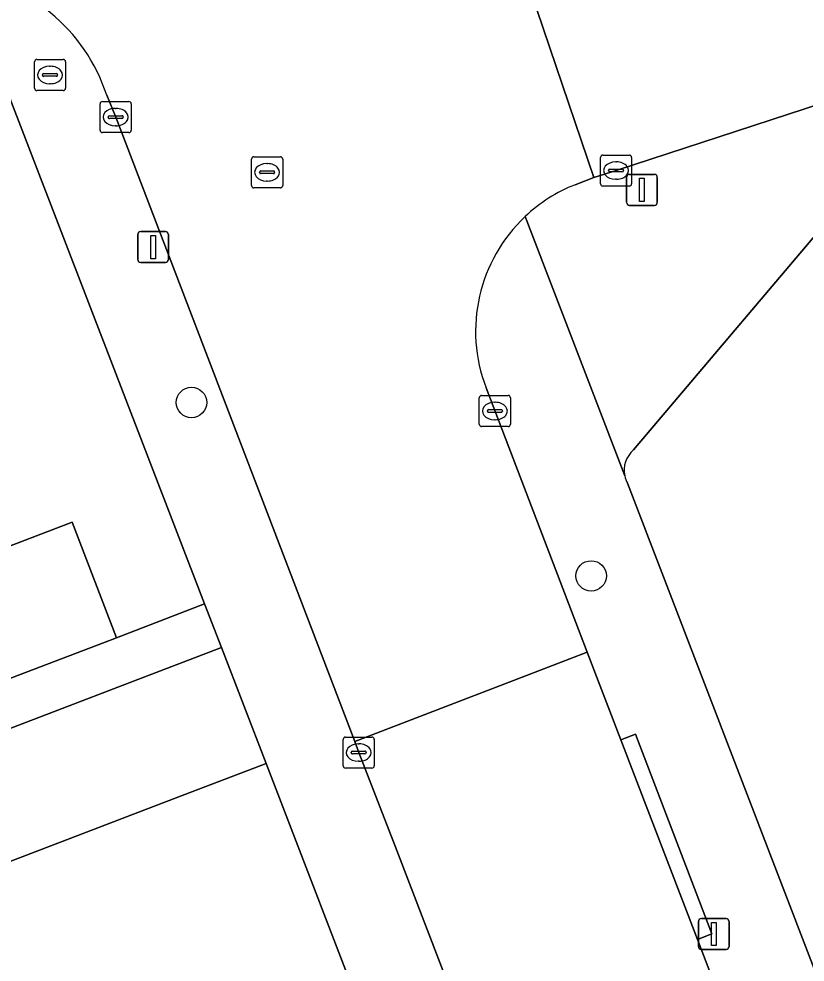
# Model space of a CAD drawing. Extents: x 159262 to 160143, y 383399 to 384319.
# Drawn here: x 159438.86 to 159464.14, y 383819.43 to 383849.77 of the extents above; entities that cross this region are included whole.
import ezdxf

# ---------------------------------------------------------------- set-up
doc = ezdxf.new("R2010")
doc.units = 0
for name, color, linetype in [('IMGEO_Boom', 7, 'Continuous'), ('IMGEO_Brandkraan', 7, 'Continuous'), ('IMGEO_Erf', 7, 'Continuous'), ('IMGEO_Kolk', 7, 'Continuous'), ('IMGEO_Lichtmast', 7, 'Continuous'), ('IMGEO_Muur', 7, 'Continuous'), ('IMGEO_Pand', 7, 'Continuous'), ('IMGEO_Rijbaan_lokaal_gesloten', 7, 'Continuous'), ('IMGEO_Rijbaan_lokaal_open', 7, 'Continuous'), ('IMGEO_Rioolput', 7, 'Continuous'), ('IMGEO_Voetpad_open', 7, 'Continuous')]:
    doc.layers.add(name, color=color, linetype=linetype)

msp = doc.modelspace()

# ---------------------------------------------------------------- linework, layer by layer
at = {"layer": 'IMGEO_Boom'}
for centre in [(159444.412, 383837.43), (159457.261, 383831.851)]:
    msp.add_circle(centre, 0.489, dxfattribs=at)
at = {"layer": 'IMGEO_Brandkraan'}
for p, q in [((159439.365, 383847.539), (159439.365, 383848.391)), ((159439.44, 383848.465), (159440.292, 383848.465)), ((159439.853, 383848.245), (159439.878, 383848.245)), ((159440.366, 383848.391), (159440.366, 383847.539)), ((159439.624, 383847.959), (159439.624, 383847.971)), ((159439.667, 383848.008), (159440.065, 383848.008)), ((159440.108, 383847.971), (159440.108, 383847.959)), ((159440.062, 383847.922), (159439.664, 383847.922)), ((159439.876, 383847.685), (159439.851, 383847.685)), ((159440.292, 383847.465), (159439.44, 383847.465))]:
    msp.add_line(p, q, dxfattribs=at)
for points in [[(159439.365, 383847.539), (159439.365, 383848.391)], [(159439.44, 383848.465), (159440.292, 383848.465)], [(159440.366, 383848.391), (159440.366, 383847.539)], [(159440.292, 383847.465), (159439.44, 383847.465)]]:
    msp.add_lwpolyline(points, dxfattribs=at)
for centre, radius, start, end in [((159439.442, 383848.389), 0.0765, 91.552, 178.448), ((159439.442, 383848.389), 0.0765, 91.552, 178.448), ((159440.29, 383848.389), 0.0765, 1.552, 88.448), ((159440.29, 383848.389), 0.0765, 1.552, 88.448), ((159439.664, 383847.968), 0.0403, 85.8775, 175.7526), ((159439.661, 383847.958), 0.0366, 178.938, 274.7102), ((159440.065, 383847.965), 0.043, 264.8664, 352.4533), ((159440.069, 383847.97), 0.0386, 1.7309, 96.639), ((159439.442, 383847.541), 0.0765, 181.552, 268.448), ((159439.442, 383847.541), 0.0765, 181.552, 268.448), ((159440.29, 383847.541), 0.0765, 271.552, 358.448), ((159440.29, 383847.541), 0.0765, 271.552, 358.448)]:
    msp.add_arc(centre, radius, start, end, dxfattribs=at)
for centre, major_axis, ratio, start_param, end_param in [((159439.852, 383847.965), (-0.387, 0.002), 0.722429, 4.712389, 7.853982), ((159439.877, 383847.965), (-0.39, 0.002), 0.717154, 1.570796, 4.712389)]:
    msp.add_ellipse(centre, major_axis=major_axis, ratio=ratio, start_param=start_param, end_param=end_param, dxfattribs=at)
at = {"layer": 'IMGEO_Erf'}
for points in [[(159498.685, 383817.83), (159496.947, 383823.162), (159495.234, 383828.416), (159493.647, 383827.898), (159492.615, 383831.065), (159491.63, 383834.085), (159493.251, 383834.614), (159491.496, 383839.995), (159488.092, 383838.874), (159486.604, 383843.434), (159482.565, 383842.117), (159481.497, 383845.394), (159480.061, 383844.926), (159478.914, 383848.444), (159465.572, 383844.123), (159458.625, 383835.902)], [(159415.776, 383823.077), (159417.47, 383823.737), (159418.581, 383820.888), (159432.195, 383826.114), (159431.303, 383828.45), (159435.133, 383829.914), (159434.603, 383831.296), (159440.581, 383833.581), (159442.002, 383829.864), (159444.835, 383830.954), (159438.361, 383847.773)], [(159458.43, 383834.836), (159491.014, 383750), (159493.662, 383742.956), (159500, 383726.102), (159501.344, 383722.528)], [(159450.279, 383816.807), (159446.811, 383825.818), (159443.971, 383824.732), (159437.947, 383822.429), (159437.414, 383823.824), (159433.631, 383822.378), (159432.738, 383824.713), (159417.335, 383818.711), (159417.833, 383817.432), (159414.014, 383815.943), (159410.168, 383814.444), (159409.503, 383816.15), (159382.374, 383805.575), (159383.454, 383802.753), (159384.533, 383799.932), (159385.613, 383797.11), (159386.692, 383794.288), (159387.772, 383791.467), (159388.851, 383788.645), (159382.929, 383786.384), (159382.814, 383786.685), (159376.601, 383784.307)]]:
    msp.add_lwpolyline(points, dxfattribs=at)
for centre, radius, start, end in [((159459.171, 383835.251), 0.849, 129.9583, 192.4314), ((159459.181, 383835.257), 0.861, 192.6917, 209.284)]:
    msp.add_arc(centre, radius, start, end, dxfattribs=at)
at = {"layer": 'IMGEO_Kolk'}
for p, q in [((159441.475, 383846.186), (159441.475, 383847.038)), ((159441.55, 383847.112), (159442.402, 383847.112)), ((159442.476, 383847.038), (159442.476, 383846.186)), ((159441.963, 383846.892), (159441.988, 383846.892)), ((159441.734, 383846.606), (159441.734, 383846.618)), ((159442.172, 383846.569), (159441.774, 383846.569)), ((159441.777, 383846.655), (159442.175, 383846.655)), ((159442.218, 383846.618), (159442.218, 383846.606)), ((159442.402, 383846.112), (159441.55, 383846.112)), ((159441.986, 383846.332), (159441.961, 383846.332)), ((159457.562, 383844.464), (159457.562, 383845.316)), ((159457.637, 383845.39), (159458.489, 383845.39)), ((159458.563, 383845.316), (159458.563, 383844.464)), ((159457.821, 383844.884), (159457.821, 383844.896)), ((159457.864, 383844.933), (159458.262, 383844.933)), ((159458.05, 383845.17), (159458.075, 383845.17)), ((159458.305, 383844.896), (159458.305, 383844.884)), ((159458.259, 383844.847), (159457.861, 383844.847)), ((159458.073, 383844.61), (159458.048, 383844.61)), ((159458.489, 383844.39), (159457.637, 383844.39)), ((159453.74, 383837.656), (159454.592, 383837.656)), ((159453.665, 383836.73), (159453.665, 383837.582)), ((159454.153, 383837.436), (159454.178, 383837.436)), ((159454.666, 383837.582), (159454.666, 383836.73)), ((159453.924, 383837.15), (159453.924, 383837.162)), ((159454.362, 383837.113), (159453.964, 383837.113)), ((159453.967, 383837.199), (159454.365, 383837.199)), ((159454.408, 383837.162), (159454.408, 383837.15)), ((159454.176, 383836.876), (159454.151, 383836.876)), ((159454.592, 383836.656), (159453.74, 383836.656)), ((159449.288, 383825.742), (159449.288, 383826.594)), ((159449.363, 383826.668), (159450.215, 383826.668)), ((159449.776, 383826.448), (159449.801, 383826.448)), ((159450.289, 383826.594), (159450.289, 383825.742)), ((159449.547, 383826.162), (159449.547, 383826.174)), ((159449.985, 383826.125), (159449.587, 383826.125)), ((159449.59, 383826.211), (159449.988, 383826.211)), ((159450.031, 383826.174), (159450.031, 383826.162)), ((159449.799, 383825.888), (159449.774, 383825.888)), ((159450.215, 383825.668), (159449.363, 383825.668))]:
    msp.add_line(p, q, dxfattribs=at)
for points in [[(159441.475, 383846.186), (159441.475, 383847.038)], [(159441.55, 383847.112), (159442.402, 383847.112)], [(159442.476, 383847.038), (159442.476, 383846.186)], [(159442.402, 383846.112), (159441.55, 383846.112)], [(159457.562, 383844.464), (159457.562, 383845.316)], [(159457.637, 383845.39), (159458.489, 383845.39)], [(159458.563, 383845.316), (159458.563, 383844.464)], [(159458.489, 383844.39), (159457.637, 383844.39)], [(159453.74, 383837.656), (159454.592, 383837.656)], [(159453.665, 383836.73), (159453.665, 383837.582)], [(159454.666, 383837.582), (159454.666, 383836.73)], [(159454.592, 383836.656), (159453.74, 383836.656)], [(159449.288, 383825.742), (159449.288, 383826.594)], [(159449.363, 383826.668), (159450.215, 383826.668)], [(159450.289, 383826.594), (159450.289, 383825.742)], [(159450.215, 383825.668), (159449.363, 383825.668)]]:
    msp.add_lwpolyline(points, dxfattribs=at)
for centre, radius, start, end in [((159441.552, 383847.036), 0.0765, 91.552, 178.448), ((159441.552, 383847.036), 0.0765, 91.552, 178.448), ((159442.4, 383847.036), 0.0765, 1.552, 88.448), ((159442.4, 383847.036), 0.0765, 1.552, 88.448), ((159441.774, 383846.615), 0.0403, 85.8775, 175.7526), ((159441.771, 383846.605), 0.0366, 178.938, 274.7102), ((159442.175, 383846.612), 0.043, 264.8664, 352.4533), ((159442.179, 383846.617), 0.0386, 1.7309, 96.639), ((159441.552, 383846.188), 0.0765, 181.552, 268.448), ((159441.552, 383846.188), 0.0765, 181.552, 268.448), ((159442.4, 383846.188), 0.0765, 271.552, 358.448), ((159442.4, 383846.188), 0.0765, 271.552, 358.448), ((159457.639, 383845.314), 0.0765, 91.552, 178.448), ((159457.639, 383845.314), 0.0765, 91.552, 178.448), ((159458.487, 383845.314), 0.0765, 1.552, 88.448), ((159458.487, 383845.314), 0.0765, 1.552, 88.448), ((159457.861, 383844.893), 0.0403, 85.8775, 175.7526), ((159458.266, 383844.895), 0.0386, 1.7309, 96.639), ((159457.858, 383844.883), 0.0366, 178.938, 274.7102), ((159458.262, 383844.89), 0.043, 264.8664, 352.4533), ((159457.639, 383844.466), 0.0765, 181.552, 268.448), ((159457.639, 383844.466), 0.0765, 181.552, 268.448), ((159458.487, 383844.466), 0.0765, 271.552, 358.448), ((159458.487, 383844.466), 0.0765, 271.552, 358.448), ((159453.742, 383837.58), 0.0765, 91.552, 178.448), ((159453.742, 383837.58), 0.0765, 91.552, 178.448), ((159454.59, 383837.58), 0.0765, 1.552, 88.448), ((159454.59, 383837.58), 0.0765, 1.552, 88.448), ((159453.964, 383837.159), 0.0403, 85.8775, 175.7526), ((159453.961, 383837.149), 0.0366, 178.938, 274.7102), ((159454.365, 383837.156), 0.043, 264.8664, 352.4533), ((159454.369, 383837.161), 0.0386, 1.7309, 96.639), ((159453.742, 383836.732), 0.0765, 181.552, 268.448), ((159453.742, 383836.732), 0.0765, 181.552, 268.448), ((159454.59, 383836.732), 0.0765, 271.552, 358.448), ((159454.59, 383836.732), 0.0765, 271.552, 358.448), ((159449.365, 383826.592), 0.0765, 91.552, 178.448), ((159449.365, 383826.592), 0.0765, 91.552, 178.448), ((159450.213, 383826.592), 0.0765, 1.552, 88.448), ((159450.213, 383826.592), 0.0765, 1.552, 88.448), ((159449.587, 383826.171), 0.0403, 85.8775, 175.7526), ((159449.584, 383826.161), 0.0366, 178.938, 274.7102), ((159449.988, 383826.168), 0.043, 264.8664, 352.4533), ((159449.992, 383826.173), 0.0386, 1.7309, 96.639), ((159449.365, 383825.744), 0.0765, 181.552, 268.448), ((159449.365, 383825.744), 0.0765, 181.552, 268.448), ((159450.213, 383825.744), 0.0765, 271.552, 358.448), ((159450.213, 383825.744), 0.0765, 271.552, 358.448)]:
    msp.add_arc(centre, radius, start, end, dxfattribs=at)
for centre, major_axis, ratio, start_param, end_param in [((159441.962, 383846.612), (-0.387, 0.002), 0.722429, 4.712389, 7.853982), ((159441.987, 383846.612), (-0.39, 0.002), 0.717154, 1.570796, 4.712389), ((159458.049, 383844.89), (-0.387, 0.002), 0.722429, 4.712389, 7.853982), ((159458.074, 383844.89), (-0.39, 0.002), 0.717154, 1.570796, 4.712389), ((159454.152, 383837.156), (-0.387, 0.002), 0.722429, 4.712389, 7.853982), ((159454.177, 383837.156), (-0.39, 0.002), 0.717154, 1.570796, 4.712389), ((159449.775, 383826.168), (-0.387, 0.002), 0.722429, 4.712389, 7.853982), ((159449.8, 383826.168), (-0.39, 0.002), 0.717154, 1.570796, 4.712389)]:
    msp.add_ellipse(centre, major_axis=major_axis, ratio=ratio, start_param=start_param, end_param=end_param, dxfattribs=at)
at = {"layer": 'IMGEO_Lichtmast'}
for p, q in [((159458.396, 383843.869), (159458.396, 383844.669)), ((159458.396, 383844.669), (159458.396, 383843.869)), ((159458.496, 383844.769), (159459.286, 383844.769)), ((159459.286, 383844.769), (159458.496, 383844.769)), ((159459.386, 383844.669), (159459.386, 383843.869)), ((159459.386, 383843.869), (159459.386, 383844.669)), ((159459.286, 383843.769), (159458.496, 383843.769)), ((159458.496, 383843.769), (159459.286, 383843.769)), ((159442.683, 383842.031), (159442.683, 383842.831)), ((159442.683, 383842.831), (159442.683, 383842.031)), ((159442.783, 383842.931), (159443.573, 383842.931)), ((159443.573, 383842.931), (159442.783, 383842.931)), ((159443.673, 383842.831), (159443.673, 383842.031)), ((159443.673, 383842.031), (159443.673, 383842.831)), ((159443.573, 383841.931), (159442.783, 383841.931)), ((159442.783, 383841.931), (159443.573, 383841.931)), ((159460.708, 383819.932), (159460.708, 383820.732)), ((159460.708, 383820.732), (159460.708, 383819.932)), ((159460.808, 383820.832), (159461.598, 383820.832)), ((159461.598, 383820.832), (159460.808, 383820.832)), ((159461.698, 383820.732), (159461.698, 383819.932)), ((159461.698, 383819.932), (159461.698, 383820.732)), ((159461.598, 383819.832), (159460.808, 383819.832)), ((159460.808, 383819.832), (159461.598, 383819.832))]:
    msp.add_line(p, q, dxfattribs=at)
for points in [[(159458.816, 383844.644), (159458.966, 383844.644), (159458.966, 383843.894), (159458.816, 383843.894), (159458.816, 383844.644)], [(159443.103, 383842.806), (159443.253, 383842.806), (159443.253, 383842.056), (159443.103, 383842.056), (159443.103, 383842.806)], [(159461.128, 383820.707), (159461.278, 383820.707), (159461.278, 383819.957), (159461.128, 383819.957), (159461.128, 383820.707)]]:
    msp.add_lwpolyline(points, dxfattribs=at)
for centre, start, end in [((159458.496, 383844.669), 90, 180), ((159458.496, 383844.669), 90, 180), ((159459.286, 383844.669), 0, 90), ((159459.286, 383844.669), 360, 90), ((159458.496, 383843.869), 180, 270), ((159458.496, 383843.869), 180, 270), ((159459.286, 383843.869), 270, 0), ((159459.286, 383843.869), 270, 0), ((159442.783, 383842.831), 90, 180), ((159442.783, 383842.831), 90, 180), ((159443.573, 383842.831), 0, 90), ((159443.573, 383842.831), 360, 90), ((159442.783, 383842.031), 180, 270), ((159442.783, 383842.031), 180, 270), ((159443.573, 383842.031), 270, 0), ((159443.573, 383842.031), 270, 0), ((159460.808, 383820.732), 90, 180), ((159460.808, 383820.732), 90, 180), ((159461.598, 383820.732), 0, 90), ((159461.598, 383820.732), 360, 90), ((159460.808, 383819.932), 180, 270), ((159460.808, 383819.932), 180, 270), ((159461.598, 383819.932), 270, 0), ((159461.598, 383819.932), 270, 0)]:
    msp.add_arc(centre, 0.1, start, end, dxfattribs=at)
at = {"layer": 'IMGEO_Muur'}
msp.add_lwpolyline([(159446.811, 383825.818), (159450.279, 383816.807)], dxfattribs=at)
at = {"layer": 'IMGEO_Pand'}
for points in [[(159435.133, 383829.914), (159436.005, 383827.571), (159442.002, 383829.864), (159440.581, 383833.581), (159434.603, 383831.296)], [(159436.527, 383826.162), (159437.414, 383823.824), (159437.947, 383822.429), (159443.971, 383824.732), (159446.811, 383825.818), (159445.377, 383829.545), (159442.545, 383828.462)]]:
    msp.add_lwpolyline(points, close=True, dxfattribs=at)
at = {"layer": 'IMGEO_Rijbaan_lokaal_gesloten'}
msp.add_lwpolyline([(159483.308, 383761.046), (159483.224, 383761.306), (159479.585, 383770.783), (159477.396, 383776.499), (159473.023, 383787.916), (159471.145, 383792.82), (159467.126, 383803.315), (159464.68, 383809.703), (159460.676, 383820.157), (159458.217, 383826.578), (159457.134, 383829.395), (159449.663, 383826.529), (159449.79, 383826.168), (159450.958, 383823.16), (159466.558, 383782.495), (159469.529, 383774.749), (159472.225, 383767.721), (159475.5, 383759.023), (159475.831, 383758.13)], close=True, dxfattribs=at)
at = {"layer": 'IMGEO_Rijbaan_lokaal_open'}
msp.add_lwpolyline([(159493.091, 383863.631), (159492.458, 383863.406), (159490.804, 383862.881), (159461.274, 383853.231), (159455.32, 383851.315), (159455.114, 383851.251), (159457.347, 383844.669), (159458.062, 383844.89), (159463.049, 383846.518), (159492.765, 383856.252), (159494.233, 383856.72), (159495.24, 383857.048)], close=True, dxfattribs=at)
for points in [[(159456.747, 383844.436), (159457.347, 383844.669), (159455.114, 383851.251)], [(159441.689, 383847.312), (159441.975, 383846.612), (159449.663, 383826.529), (159457.134, 383829.395), (159453.882, 383837.902)]]:
    msp.add_lwpolyline(points, dxfattribs=at)
for centre, radius, start, end in [((159436.146, 383845.487), 5.835, 18.2234, 82.1631), ((159458.625, 383839.712), 5.084, 111.6851, 133.3309), ((159458.623, 383839.719), 5.077, 133.3643, 200.9642)]:
    msp.add_arc(centre, radius, start, end, dxfattribs=at)
at = {"layer": 'IMGEO_Rioolput'}
for p, q in [((159446.343, 383844.408), (159446.343, 383845.26)), ((159446.418, 383845.334), (159447.27, 383845.334)), ((159447.344, 383845.26), (159447.344, 383844.408)), ((159446.831, 383845.114), (159446.856, 383845.114)), ((159446.602, 383844.828), (159446.602, 383844.84)), ((159447.04, 383844.791), (159446.642, 383844.791)), ((159446.645, 383844.877), (159447.043, 383844.877)), ((159447.086, 383844.84), (159447.086, 383844.828)), ((159447.27, 383844.334), (159446.418, 383844.334)), ((159446.854, 383844.554), (159446.829, 383844.554))]:
    msp.add_line(p, q, dxfattribs=at)
for points in [[(159446.343, 383844.408), (159446.343, 383845.26)], [(159446.418, 383845.334), (159447.27, 383845.334)], [(159447.344, 383845.26), (159447.344, 383844.408)], [(159447.27, 383844.334), (159446.418, 383844.334)]]:
    msp.add_lwpolyline(points, dxfattribs=at)
for centre, radius, start, end in [((159446.42, 383845.258), 0.0765, 91.552, 178.448), ((159446.42, 383845.258), 0.0765, 91.552, 178.448), ((159447.268, 383845.258), 0.0765, 1.552, 88.448), ((159447.268, 383845.258), 0.0765, 1.552, 88.448), ((159446.642, 383844.837), 0.0403, 85.8775, 175.7526), ((159446.639, 383844.827), 0.0366, 178.938, 274.7102), ((159447.043, 383844.834), 0.043, 264.8664, 352.4533), ((159447.047, 383844.839), 0.0386, 1.7309, 96.639), ((159446.42, 383844.41), 0.0765, 181.552, 268.448), ((159446.42, 383844.41), 0.0765, 181.552, 268.448), ((159447.268, 383844.41), 0.0765, 271.552, 358.448), ((159447.268, 383844.41), 0.0765, 271.552, 358.448)]:
    msp.add_arc(centre, radius, start, end, dxfattribs=at)
for centre, major_axis, ratio, start_param, end_param in [((159446.83, 383844.834), (-0.387, 0.002), 0.722429, 4.712389, 7.853982), ((159446.855, 383844.834), (-0.39, 0.002), 0.717154, 1.570796, 4.712389)]:
    msp.add_ellipse(centre, major_axis=major_axis, ratio=ratio, start_param=start_param, end_param=end_param, dxfattribs=at)
at = {"layer": 'IMGEO_Voetpad_open'}
for points in [[(159514.494, 383859.976), (159513.36, 383862.935), (159511.411, 383862.308), (159506.715, 383860.78), (159500, 383858.596), (159496.992, 383857.617), (159495.24, 383857.048), (159494.233, 383856.72), (159492.765, 383856.252), (159463.049, 383846.518), (159458.062, 383844.89), (159457.347, 383844.669), (159456.747, 383844.436)], [(159458.625, 383835.902), (159465.572, 383844.123), (159478.914, 383848.444), (159486.132, 383850.797), (159491.711, 383852.616), (159500, 383855.36), (159504.834, 383856.959), (159514.494, 383859.976)], [(159436.942, 383851.268), (159438.361, 383847.773), (159444.835, 383830.954), (159445.377, 383829.545), (159446.811, 383825.818), (159450.279, 383816.807), (159453.011, 383809.711), (159453.039, 383809.632), (159455.084, 383804.175), (159456.91, 383799.271), (159457.253, 383798.289), (159458.547, 383794.996)], [(159450.958, 383823.16), (159449.79, 383826.168), (159449.663, 383826.529), (159441.975, 383846.612), (159441.689, 383847.312)], [(159458.341, 383835.068), (159455.137, 383843.41)], [(159455.137, 383843.41), (159458.341, 383835.068)], [(159453.882, 383837.902), (159457.134, 383829.395), (159458.217, 383826.578), (159458.683, 383826.756), (159461.142, 383820.335), (159460.676, 383820.157), (159464.68, 383809.703)], [(159491.014, 383750), (159458.43, 383834.836)], [(159476.042, 383757.553), (159475.831, 383758.13), (159475.5, 383759.023), (159472.225, 383767.721), (159469.529, 383774.749), (159469.063, 383774.57), (159466.092, 383782.316), (159466.558, 383782.495), (159450.958, 383823.16)]]:
    msp.add_lwpolyline(points, dxfattribs=at)
for points in [[(159432.738, 383824.713), (159436.527, 383826.162), (159442.545, 383828.462), (159445.377, 383829.545), (159444.835, 383830.954), (159442.002, 383829.864), (159436.005, 383827.571), (159432.195, 383826.114), (159418.581, 383820.888), (159416.763, 383820.179), (159417.072, 383819.385), (159417.335, 383818.711)], [(159460.676, 383820.157), (159461.142, 383820.335), (159458.683, 383826.756), (159458.217, 383826.578)]]:
    msp.add_lwpolyline(points, close=True, dxfattribs=at)
for centre, radius, start, end in [((159436.146, 383845.487), 5.835, 18.2234, 82.1631), ((159458.625, 383839.712), 5.084, 111.6851, 133.3309), ((159458.623, 383839.719), 5.077, 133.3643, 200.9642), ((159459.171, 383835.251), 0.849, 129.9583, 192.4314), ((159459.181, 383835.257), 0.861, 192.6917, 209.284)]:
    msp.add_arc(centre, radius, start, end, dxfattribs=at)

doc.saveas('drawing.dxf')
